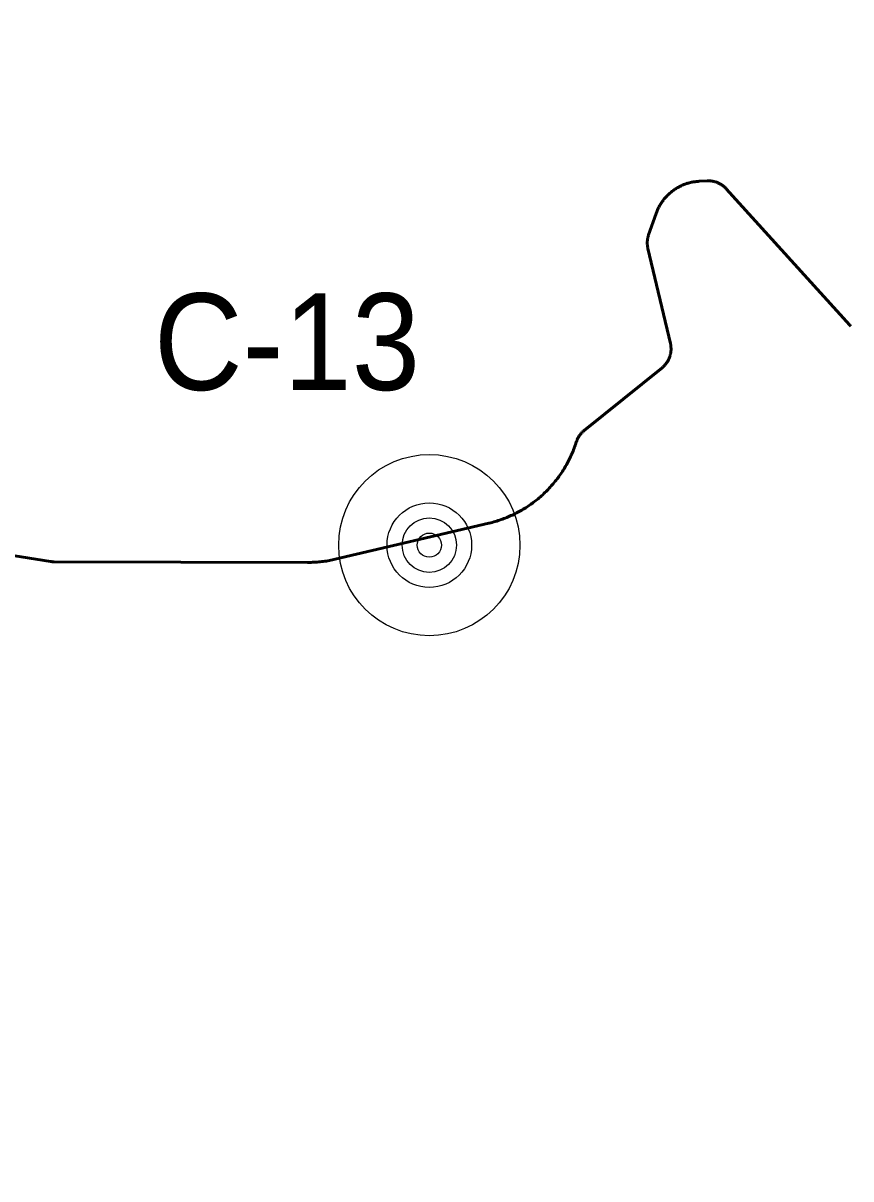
# Model space of a CAD drawing. Extents: x -1643653 to 4543381, y 1624270 to 13878484.
# Drawn here: x 661460 to 664885, y 8949907 to 8954689 of the extents above; entities that cross this region are included whole.
import ezdxf

# ---------------------------------------------------------------- set-up
doc = ezdxf.new("R2010")
doc.units = 0
doc.header["$LTSCALE"] = 200
for name, color, linetype, lineweight in [('1', 7, 'Continuous', 13), ('15', 7, 'Continuous', 25), ('27', 7, 'Continuous', 53), ('60', 7, 'Continuous', 53)]:
    doc.layers.add(name, color=color, linetype=linetype, lineweight=lineweight)

msp = doc.modelspace()

# ---------------------------------------------------------------- linework, layer by layer
at = {"layer": '1', "lineweight": 25}
msp.add_spline([(814781, 9009175.5), (814787.2, 9009173.4), (814796.9, 9009173.4), (814799.4, 9009172.4), (814805.1, 9009174.5), (814805.6, 9009176.5), (814811.7, 9009179.5), (814811.7, 9009179.5), (814801.5, 9009181), (814790.7, 9009181.5), (814784.1, 9009183.1), (814777.4, 9009185.1), (814778.4, 9009175.5)], degree=3, dxfattribs=at)
at = {"layer": '15'}
for radius in [375, 175, 112.5, 50]:
    msp.add_circle((663140.8, 8952529.1), radius, dxfattribs=at)
at = {"layer": '27'}
for points in [[(664180, 8954014.4), (664176.4, 8954012.6), (664172.9, 8954010.7), (664169.4, 8954008.8), (664165.9, 8954006.8), (664162.5, 8954004.7), (664159.1, 8954002.6), (664155.8, 8954000.4), (664152.5, 8953998.1), (664149.2, 8953995.8), (664146, 8953993.4), (664142.9, 8953990.9), (664139.8, 8953988.4), (664136.7, 8953985.8), (664133.7, 8953983.1), (664130.8, 8953980.4), (664127.9, 8953977.7), (664125.1, 8953974.8), (664122.3, 8953972), (664119.6, 8953969), (664116.9, 8953966), (664114.3, 8953963), (664111.8, 8953959.9), (664109.3, 8953956.8), (664106.9, 8953953.6), (664104.5, 8953950.3), (664102.3, 8953947), (664100, 8953943.7), (664097.9, 8953940.3), (664095.8, 8953936.9), (664093.8, 8953933.5), (664091.9, 8953930), (664090, 8953926.4), (664088.2, 8953922.8), (664086.5, 8953919.2), (664084.8, 8953915.6), (664083.2, 8953911.9), (664081.7, 8953908.2), (664080.3, 8953904.5), (664078.9, 8953900.7), (664078.8, 8953900.5), (664048.3, 8953812.9), (664047.4, 8953810.2), (664046.6, 8953807.5), (664045.8, 8953804.8), (664045.2, 8953802), (664044.6, 8953799.2), (664044.1, 8953796.5), (664043.6, 8953793.7), (664043.3, 8953790.9), (664043, 8953788), (664042.8, 8953785.2), (664042.7, 8953782.4), (664042.7, 8953779.6), (664042.7, 8953776.7), (664042.9, 8953773.9), (664043.1, 8953771.1), (664043.4, 8953768.3), (664043.7, 8953765.5), (664044.2, 8953762.7), (664044.7, 8953759.9), (664045.3, 8953757.1), (664045.4, 8953756.9), (664138.3, 8953363.8), (664139, 8953361.1), (664139.5, 8953358.3), (664139.9, 8953355.5), (664140.3, 8953352.7), (664140.6, 8953349.9), (664140.8, 8953347.1), (664141, 8953344.3), (664141, 8953341.4), (664141, 8953338.6), (664140.9, 8953335.8), (664140.7, 8953333), (664140.5, 8953330.1), (664140.1, 8953327.3), (664139.7, 8953324.5), (664139.2, 8953321.8), (664138.6, 8953319), (664138, 8953316.2), (664137.2, 8953313.5), (664136.4, 8953310.8), (664135.5, 8953308.1), (664134.6, 8953305.4), (664133.5, 8953302.8), (664132.4, 8953300.2), (664131.2, 8953297.6), (664130, 8953295.1), (664128.6, 8953292.6), (664127.2, 8953290.2), (664125.8, 8953287.7), (664124.2, 8953285.4), (664122.6, 8953283), (664121, 8953280.8), (664119.2, 8953278.5), (664117.4, 8953276.3), (664115.6, 8953274.2), (664113.7, 8953272.1), (664111.7, 8953270.1), (664109.7, 8953268.1)], [(664109.7, 8953268.1), (664111.7, 8953270.1), (664113.7, 8953272.1), (664115.6, 8953274.2), (664117.4, 8953276.3), (664119.2, 8953278.5), (664121, 8953280.8), (664122.6, 8953283), (664124.2, 8953285.4), (664125.8, 8953287.7), (664127.2, 8953290.2), (664128.6, 8953292.6), (664130, 8953295.1), (664131.2, 8953297.6), (664132.4, 8953300.2), (664133.5, 8953302.8), (664134.6, 8953305.4), (664135.5, 8953308.1), (664136.4, 8953310.8), (664137.2, 8953313.5), (664138, 8953316.2), (664138.6, 8953319), (664139.2, 8953321.8), (664139.7, 8953324.5), (664140.1, 8953327.3), (664140.5, 8953330.1), (664140.7, 8953333), (664140.9, 8953335.8), (664141, 8953338.6), (664141, 8953341.4), (664141, 8953344.3), (664140.8, 8953347.1), (664140.6, 8953349.9), (664140.3, 8953352.7), (664139.9, 8953355.5), (664139.5, 8953358.3), (664139, 8953361.1), (664138.3, 8953363.8), (664045.4, 8953756.9), (664045.3, 8953757.1), (664044.7, 8953759.9), (664044.2, 8953762.7), (664043.7, 8953765.5), (664043.4, 8953768.3), (664043.1, 8953771.1), (664042.9, 8953773.9), (664042.7, 8953776.7), (664042.7, 8953779.6), (664042.7, 8953782.4), (664042.8, 8953785.2), (664043, 8953788), (664043.3, 8953790.9), (664043.6, 8953793.7), (664044.1, 8953796.5), (664044.6, 8953799.2), (664045.2, 8953802), (664045.8, 8953804.8), (664046.6, 8953807.5), (664047.4, 8953810.2), (664048.3, 8953812.9), (664078.8, 8953900.5), (664078.9, 8953900.7), (664080.3, 8953904.5), (664081.7, 8953908.2), (664083.2, 8953911.9), (664084.8, 8953915.6), (664086.5, 8953919.2), (664088.2, 8953922.8), (664090, 8953926.4), (664091.9, 8953930), (664093.8, 8953933.5), (664095.8, 8953936.9), (664097.9, 8953940.3), (664100, 8953943.7), (664102.3, 8953947), (664104.5, 8953950.3), (664106.9, 8953953.6), (664109.3, 8953956.8), (664111.8, 8953959.9), (664114.3, 8953963), (664116.9, 8953966), (664119.6, 8953969), (664122.3, 8953972), (664125.1, 8953974.8), (664127.9, 8953977.7), (664130.8, 8953980.4), (664133.7, 8953983.1), (664136.7, 8953985.8), (664139.8, 8953988.4), (664142.9, 8953990.9), (664146, 8953993.4), (664149.2, 8953995.8), (664152.5, 8953998.1), (664155.8, 8954000.4), (664159.1, 8954002.6), (664162.5, 8954004.7), (664165.9, 8954006.8), (664169.4, 8954008.8), (664172.9, 8954010.7), (664176.4, 8954012.6), (664180, 8954014.4)], [(664885.6, 8953435.1), (664883.6, 8953437), (664881.6, 8953439.1), (664881.1, 8953439.7), (664369.6, 8954003.5), (664367.6, 8954005.5), (664365.7, 8954007.5), (664363.6, 8954009.5), (664361.5, 8954011.4), (664359.4, 8954013.2), (664357.2, 8954015), (664354.9, 8954016.7), (664352.6, 8954018.4), (664350.3, 8954019.9), (664347.9, 8954021.5), (664345.5, 8954022.9), (664343, 8954024.3), (664340.5, 8954025.6), (664337.9, 8954026.8), (664335.3, 8954028), (664332.7, 8954029.1), (664330.1, 8954030.1), (664327.4, 8954031), (664324.7, 8954031.9), (664322, 8954032.7), (664319.3, 8954033.4), (664316.5, 8954034), (664313.8, 8954034.6), (664311, 8954035.1), (664308.2, 8954035.5), (664305.3, 8954035.8), (664302.5, 8954036), (664299.7, 8954036.2), (664296.9, 8954036.2), (664294.1, 8954036.2), (664291.2, 8954036.2), (664290.1, 8954036.1), (664256.9, 8954034.3), (664256.9, 8954034.3), (664252.9, 8954034.1), (664248.9, 8954033.7), (664245, 8954033.3), (664241, 8954032.8), (664237, 8954032.2), (664233.1, 8954031.6), (664229.1, 8954030.9), (664225.2, 8954030.1), (664221.3, 8954029.2), (664217.4, 8954028.2), (664213.6, 8954027.2), (664209.7, 8954026), (664205.9, 8954024.8), (664202.1, 8954023.6), (664198.4, 8954022.2), (664194.6, 8954020.8), (664190.9, 8954019.3), (664187.2, 8954017.7), (664183.6, 8954016.1), (664180, 8954014.4)], [(664180, 8954014.4), (664183.6, 8954016.1), (664187.2, 8954017.7), (664190.9, 8954019.3), (664194.6, 8954020.8), (664198.4, 8954022.2), (664202.1, 8954023.6), (664205.9, 8954024.8), (664209.7, 8954026), (664213.6, 8954027.2), (664217.4, 8954028.2), (664221.3, 8954029.2), (664225.2, 8954030.1), (664229.1, 8954030.9), (664233.1, 8954031.6), (664237, 8954032.2), (664241, 8954032.8), (664245, 8954033.3), (664248.9, 8954033.7), (664252.9, 8954034.1), (664256.9, 8954034.3), (664256.9, 8954034.3), (664290.1, 8954036.1), (664291.2, 8954036.2), (664294.1, 8954036.2), (664296.9, 8954036.2), (664299.7, 8954036.2), (664302.5, 8954036), (664305.3, 8954035.8), (664308.2, 8954035.5), (664311, 8954035.1), (664313.8, 8954034.6), (664316.5, 8954034), (664319.3, 8954033.4), (664322, 8954032.7), (664324.7, 8954031.9), (664327.4, 8954031), (664330.1, 8954030.1), (664332.7, 8954029.1), (664335.3, 8954028), (664337.9, 8954026.8), (664340.5, 8954025.6), (664343, 8954024.3), (664345.5, 8954022.9), (664347.9, 8954021.5), (664350.3, 8954019.9), (664352.6, 8954018.4), (664354.9, 8954016.7), (664357.2, 8954015), (664359.4, 8954013.2), (664361.5, 8954011.4), (664363.6, 8954009.5), (664365.7, 8954007.5), (664367.6, 8954005.5), (664369.6, 8954003.5), (664881.1, 8953439.7), (664881.6, 8953439.1), (664883.6, 8953437), (664885.6, 8953435.1)], [(664109.7, 8953268.1), (664107.6, 8953266.2), (664105.4, 8953264.3), (664103.8, 8953263), (663782, 8953003.8), (663779.8, 8953002), (663777.7, 8953000.1), (663775.6, 8952998.2), (663773.6, 8952996.2), (663771.6, 8952994.2), (663769.7, 8952992.1), (663767.9, 8952989.9), (663766.1, 8952987.7), (663764.4, 8952985.5), (663762.7, 8952983.2), (663761.1, 8952980.8), (663759.6, 8952978.5), (663758.2, 8952976), (663756.8, 8952973.6), (663755.5, 8952971.1), (663754.2, 8952968.5), (663753.1, 8952965.9), (663752, 8952963.3), (663750.9, 8952960.7), (663750.3, 8952958.8), (663744.3, 8952941.8), (663742.2, 8952935.8), (663740, 8952929.9), (663737.7, 8952924), (663735.4, 8952918.1), (663733, 8952912.2), (663730.5, 8952906.4), (663727.9, 8952900.7), (663725.2, 8952894.9), (663722.5, 8952889.2), (663719.8, 8952883.5), (663716.9, 8952877.9), (663714, 8952872.3), (663711, 8952866.7), (663707.9, 8952861.2), (663704.8, 8952855.7), (663701.6, 8952850.2), (663698.3, 8952844.8), (663694.9, 8952839.4), (663691.5, 8952834.1), (663688.1, 8952828.8), (663684.5, 8952823.6), (663680.9, 8952818.4), (663677.2, 8952813.3), (663673.5, 8952808.2), (663669.7, 8952803.1), (663665.8, 8952798.1), (663661.9, 8952793.2), (663657.9, 8952788.2), (663653.8, 8952783.4), (663649.7, 8952778.6), (663645.5, 8952773.8), (663641.3, 8952769.2), (663637, 8952764.5), (663632.6, 8952759.9), (663628.2, 8952755.4), (663623.8, 8952750.9), (663619.2, 8952746.5), (663614.7, 8952742.1), (663610, 8952737.8), (663605.3, 8952733.6), (663600.6, 8952729.4), (663595.8, 8952725.3), (663590.9, 8952721.2), (663586, 8952717.2), (663581.1, 8952713.3), (663576.1, 8952709.4), (663571.1, 8952705.6), (663566, 8952701.8), (663560.8, 8952698.2), (663555.6, 8952694.6), (663550.4, 8952691), (663545.1, 8952687.5), (663539.8, 8952684.1), (663534.4, 8952680.7), (663529, 8952677.5), (663523.6, 8952674.2), (663518.1, 8952671.1), (663512.6, 8952668), (663507, 8952665), (663501.4, 8952662.1), (663495.8, 8952659.2), (663490.1, 8952656.4), (663484.4, 8952653.7), (663478.6, 8952651.1), (663472.8, 8952648.5), (663467, 8952646), (663461.2, 8952643.6), (663455.3, 8952641.2), (663449.4, 8952638.9), (663443.5, 8952636.7), (663437.5, 8952634.6), (663431.6, 8952632.6), (663425.6, 8952630.6), (663419.5, 8952628.7), (663413.5, 8952626.8)], [(663413.5, 8952626.8), (663419.5, 8952628.7), (663425.6, 8952630.6), (663431.6, 8952632.6), (663437.5, 8952634.6), (663443.5, 8952636.7), (663449.4, 8952638.9), (663455.3, 8952641.2), (663461.2, 8952643.6), (663467, 8952646), (663472.8, 8952648.5), (663478.6, 8952651.1), (663484.4, 8952653.7), (663490.1, 8952656.4), (663495.8, 8952659.2), (663501.4, 8952662.1), (663507, 8952665), (663512.6, 8952668), (663518.1, 8952671.1), (663523.6, 8952674.2), (663529, 8952677.5), (663534.4, 8952680.7), (663539.8, 8952684.1), (663545.1, 8952687.5), (663550.4, 8952691), (663555.6, 8952694.6), (663560.8, 8952698.2), (663566, 8952701.8), (663571.1, 8952705.6), (663576.1, 8952709.4), (663581.1, 8952713.3), (663586, 8952717.2), (663590.9, 8952721.2), (663595.8, 8952725.3), (663600.6, 8952729.4), (663605.3, 8952733.6), (663610, 8952737.8), (663614.7, 8952742.1), (663619.2, 8952746.5), (663623.8, 8952750.9), (663628.2, 8952755.4), (663632.6, 8952759.9), (663637, 8952764.5), (663641.3, 8952769.2), (663645.5, 8952773.8), (663649.7, 8952778.6), (663653.8, 8952783.4), (663657.9, 8952788.2), (663661.9, 8952793.2), (663665.8, 8952798.1), (663669.7, 8952803.1), (663673.5, 8952808.2), (663677.2, 8952813.3), (663680.9, 8952818.4), (663684.5, 8952823.6), (663688.1, 8952828.8), (663691.5, 8952834.1), (663694.9, 8952839.4), (663698.3, 8952844.8), (663701.6, 8952850.2), (663704.8, 8952855.7), (663707.9, 8952861.2), (663711, 8952866.7), (663714, 8952872.3), (663716.9, 8952877.9), (663719.8, 8952883.5), (663722.5, 8952889.2), (663725.2, 8952894.9), (663727.9, 8952900.7), (663730.5, 8952906.4), (663733, 8952912.2), (663735.4, 8952918.1), (663737.7, 8952924), (663740, 8952929.9), (663742.2, 8952935.8), (663744.3, 8952941.8), (663750.3, 8952958.8), (663750.9, 8952960.7), (663752, 8952963.3), (663753.1, 8952965.9), (663754.2, 8952968.5), (663755.5, 8952971.1), (663756.8, 8952973.6), (663758.2, 8952976), (663759.6, 8952978.5), (663761.1, 8952980.8), (663762.7, 8952983.2), (663764.4, 8952985.5), (663766.1, 8952987.7), (663767.9, 8952989.9), (663769.7, 8952992.1), (663771.6, 8952994.2), (663773.6, 8952996.2), (663775.6, 8952998.2), (663777.7, 8953000.1), (663779.8, 8953002), (663782, 8953003.8), (664103.8, 8953263), (664105.4, 8953264.3), (664107.6, 8953266.2), (664109.7, 8953268.1)], [(663413.5, 8952626.8), (663407.4, 8952625.1), (663401.3, 8952623.4), (663395.2, 8952621.8), (663389, 8952620.3), (663386.4, 8952619.7), (662751.9, 8952470.8), (662745.7, 8952469.4), (662739.5, 8952468.1), (662733.3, 8952466.8), (662727.1, 8952465.7), (662720.9, 8952464.6), (662714.7, 8952463.5), (662708.4, 8952462.6), (662702.1, 8952461.8), (662695.8, 8952461), (662689.6, 8952460.3), (662683.3, 8952459.7), (662677, 8952459.1), (662670.7, 8952458.7), (662664.3, 8952458.3), (662658, 8952458), (662651.7, 8952457.8), (662645.4, 8952457.6), (662639.1, 8952457.6), (662636.4, 8952457.6), (661588, 8952460.2), (661585.2, 8952460.2), (661582.4, 8952460.4), (661579.6, 8952460.6), (661576.8, 8952460.9), (661574, 8952461.2), (661572.7, 8952461.4), (661207.8, 8952519)], [(661207.8, 8952519), (661572.7, 8952461.4), (661574, 8952461.2), (661576.8, 8952460.9), (661579.6, 8952460.6), (661582.4, 8952460.4), (661585.2, 8952460.2), (661588, 8952460.2), (662636.4, 8952457.6), (662639.1, 8952457.6), (662645.4, 8952457.6), (662651.7, 8952457.8), (662658, 8952458), (662664.3, 8952458.3), (662670.7, 8952458.7), (662677, 8952459.1), (662683.3, 8952459.7), (662689.6, 8952460.3), (662695.8, 8952461), (662702.1, 8952461.8), (662708.4, 8952462.6), (662714.7, 8952463.5), (662720.9, 8952464.6), (662727.1, 8952465.7), (662733.3, 8952466.8), (662739.5, 8952468.1), (662745.7, 8952469.4), (662751.9, 8952470.8), (663386.4, 8952619.7), (663389, 8952620.3), (663395.2, 8952621.8), (663401.3, 8952623.4), (663407.4, 8952625.1), (663413.5, 8952626.8)]]:
    msp.add_lwpolyline(points, dxfattribs=at)
at = {"layer": '60'}
for points in [[(664180, 8954014.4), (664176.4, 8954012.6), (664172.9, 8954010.7), (664169.4, 8954008.8), (664165.9, 8954006.8), (664162.5, 8954004.7), (664159.1, 8954002.6), (664155.8, 8954000.4), (664152.5, 8953998.1), (664149.2, 8953995.8), (664146, 8953993.4), (664142.9, 8953990.9), (664139.8, 8953988.4), (664136.7, 8953985.8), (664133.7, 8953983.1), (664130.8, 8953980.4), (664127.9, 8953977.7), (664125.1, 8953974.8), (664122.3, 8953972), (664119.6, 8953969), (664116.9, 8953966), (664114.3, 8953963), (664111.8, 8953959.9), (664109.3, 8953956.8), (664106.9, 8953953.6), (664104.5, 8953950.3), (664102.3, 8953947), (664100, 8953943.7), (664097.9, 8953940.3), (664095.8, 8953936.9), (664093.8, 8953933.5), (664091.9, 8953930), (664090, 8953926.4), (664088.2, 8953922.8), (664086.5, 8953919.2), (664084.8, 8953915.6), (664083.2, 8953911.9), (664081.7, 8953908.2), (664080.3, 8953904.5), (664078.9, 8953900.7), (664078.8, 8953900.5), (664048.3, 8953812.9), (664047.4, 8953810.2), (664046.6, 8953807.5), (664045.8, 8953804.8), (664045.2, 8953802), (664044.6, 8953799.2), (664044.1, 8953796.5), (664043.6, 8953793.7), (664043.3, 8953790.9), (664043, 8953788), (664042.8, 8953785.2), (664042.7, 8953782.4), (664042.7, 8953779.6), (664042.7, 8953776.7), (664042.9, 8953773.9), (664043.1, 8953771.1), (664043.4, 8953768.3), (664043.7, 8953765.5), (664044.2, 8953762.7), (664044.7, 8953759.9), (664045.3, 8953757.1), (664045.4, 8953756.9), (664138.3, 8953363.8), (664139, 8953361.1), (664139.5, 8953358.3), (664139.9, 8953355.5), (664140.3, 8953352.7), (664140.6, 8953349.9), (664140.8, 8953347.1), (664141, 8953344.3), (664141, 8953341.4), (664141, 8953338.6), (664140.9, 8953335.8), (664140.7, 8953333), (664140.5, 8953330.1), (664140.1, 8953327.3), (664139.7, 8953324.5), (664139.2, 8953321.8), (664138.6, 8953319), (664138, 8953316.2), (664137.2, 8953313.5), (664136.4, 8953310.8), (664135.5, 8953308.1), (664134.6, 8953305.4), (664133.5, 8953302.8), (664132.4, 8953300.2), (664131.2, 8953297.6), (664130, 8953295.1), (664128.6, 8953292.6), (664127.2, 8953290.2), (664125.8, 8953287.7), (664124.2, 8953285.4), (664122.6, 8953283), (664121, 8953280.8), (664119.2, 8953278.5), (664117.4, 8953276.3), (664115.6, 8953274.2), (664113.7, 8953272.1), (664111.7, 8953270.1), (664109.7, 8953268.1)], [(664885.6, 8953435.1), (664883.6, 8953437), (664881.6, 8953439.1), (664881.1, 8953439.7), (664369.6, 8954003.5), (664367.6, 8954005.5), (664365.7, 8954007.5), (664363.6, 8954009.5), (664361.5, 8954011.4), (664359.4, 8954013.2), (664357.2, 8954015), (664354.9, 8954016.7), (664352.6, 8954018.4), (664350.3, 8954019.9), (664347.9, 8954021.5), (664345.5, 8954022.9), (664343, 8954024.3), (664340.5, 8954025.6), (664337.9, 8954026.8), (664335.3, 8954028), (664332.7, 8954029.1), (664330.1, 8954030.1), (664327.4, 8954031), (664324.7, 8954031.9), (664322, 8954032.7), (664319.3, 8954033.4), (664316.5, 8954034), (664313.8, 8954034.6), (664311, 8954035.1), (664308.2, 8954035.5), (664305.3, 8954035.8), (664302.5, 8954036), (664299.7, 8954036.2), (664296.9, 8954036.2), (664294.1, 8954036.2), (664291.2, 8954036.2), (664290.1, 8954036.1), (664256.9, 8954034.3), (664256.9, 8954034.3), (664252.9, 8954034.1), (664248.9, 8954033.7), (664245, 8954033.3), (664241, 8954032.8), (664237, 8954032.2), (664233.1, 8954031.6), (664229.1, 8954030.9), (664225.2, 8954030.1), (664221.3, 8954029.2), (664217.4, 8954028.2), (664213.6, 8954027.2), (664209.7, 8954026), (664205.9, 8954024.8), (664202.1, 8954023.6), (664198.4, 8954022.2), (664194.6, 8954020.8), (664190.9, 8954019.3), (664187.2, 8954017.7), (664183.6, 8954016.1), (664180, 8954014.4)], [(664109.7, 8953268.1), (664107.6, 8953266.2), (664105.4, 8953264.3), (664103.8, 8953263), (663782, 8953003.8), (663779.8, 8953002), (663777.7, 8953000.1), (663775.6, 8952998.2), (663773.6, 8952996.2), (663771.6, 8952994.2), (663769.7, 8952992.1), (663767.9, 8952989.9), (663766.1, 8952987.7), (663764.4, 8952985.5), (663762.7, 8952983.2), (663761.1, 8952980.8), (663759.6, 8952978.5), (663758.2, 8952976), (663756.8, 8952973.6), (663755.5, 8952971.1), (663754.2, 8952968.5), (663753.1, 8952965.9), (663752, 8952963.3), (663750.9, 8952960.7), (663750.3, 8952958.8), (663744.3, 8952941.8), (663742.2, 8952935.8), (663740, 8952929.9), (663737.7, 8952924), (663735.4, 8952918.1), (663733, 8952912.2), (663730.5, 8952906.4), (663727.9, 8952900.7), (663725.2, 8952894.9), (663722.5, 8952889.2), (663719.8, 8952883.5), (663716.9, 8952877.9), (663714, 8952872.3), (663711, 8952866.7), (663707.9, 8952861.2), (663704.8, 8952855.7), (663701.6, 8952850.2), (663698.3, 8952844.8), (663694.9, 8952839.4), (663691.5, 8952834.1), (663688.1, 8952828.8), (663684.5, 8952823.6), (663680.9, 8952818.4), (663677.2, 8952813.3), (663673.5, 8952808.2), (663669.7, 8952803.1), (663665.8, 8952798.1), (663661.9, 8952793.2), (663657.9, 8952788.2), (663653.8, 8952783.4), (663649.7, 8952778.6), (663645.5, 8952773.8), (663641.3, 8952769.2), (663637, 8952764.5), (663632.6, 8952759.9), (663628.2, 8952755.4), (663623.8, 8952750.9), (663619.2, 8952746.5), (663614.7, 8952742.1), (663610, 8952737.8), (663605.3, 8952733.6), (663600.6, 8952729.4), (663595.8, 8952725.3), (663590.9, 8952721.2), (663586, 8952717.2), (663581.1, 8952713.3), (663576.1, 8952709.4), (663571.1, 8952705.6), (663566, 8952701.8), (663560.8, 8952698.2), (663555.6, 8952694.6), (663550.4, 8952691), (663545.1, 8952687.5), (663539.8, 8952684.1), (663534.4, 8952680.7), (663529, 8952677.5), (663523.6, 8952674.2), (663518.1, 8952671.1), (663512.6, 8952668), (663507, 8952665), (663501.4, 8952662.1), (663495.8, 8952659.2), (663490.1, 8952656.4), (663484.4, 8952653.7), (663478.6, 8952651.1), (663472.8, 8952648.5), (663467, 8952646), (663461.2, 8952643.6), (663455.3, 8952641.2), (663449.4, 8952638.9), (663443.5, 8952636.7), (663437.5, 8952634.6), (663431.6, 8952632.6), (663425.6, 8952630.6), (663419.5, 8952628.7), (663413.5, 8952626.8)], [(663413.5, 8952626.8), (663407.4, 8952625.1), (663401.3, 8952623.4), (663395.2, 8952621.8), (663389, 8952620.3), (663386.4, 8952619.7), (662751.9, 8952470.8), (662745.7, 8952469.4), (662739.5, 8952468.1), (662733.3, 8952466.8), (662727.1, 8952465.7), (662720.9, 8952464.6), (662714.7, 8952463.5), (662708.4, 8952462.6), (662702.1, 8952461.8), (662695.8, 8952461), (662689.6, 8952460.3), (662683.3, 8952459.7), (662677, 8952459.1), (662670.7, 8952458.7), (662664.3, 8952458.3), (662658, 8952458), (662651.7, 8952457.8), (662645.4, 8952457.6), (662639.1, 8952457.6), (662636.4, 8952457.6), (661588, 8952460.2), (661585.2, 8952460.2), (661582.4, 8952460.4), (661579.6, 8952460.6), (661576.8, 8952460.9), (661574, 8952461.2), (661572.7, 8952461.4), (661207.8, 8952519)]]:
    msp.add_lwpolyline(points, dxfattribs=at)

# ---------------------------------------------------------------- texts
at = {"layer": '15', "width": 0.95}
msp.add_text('C-13', height=400, dxfattribs=at).set_placement((662001.2, 8953170.9))

doc.saveas('drawing.dxf')
